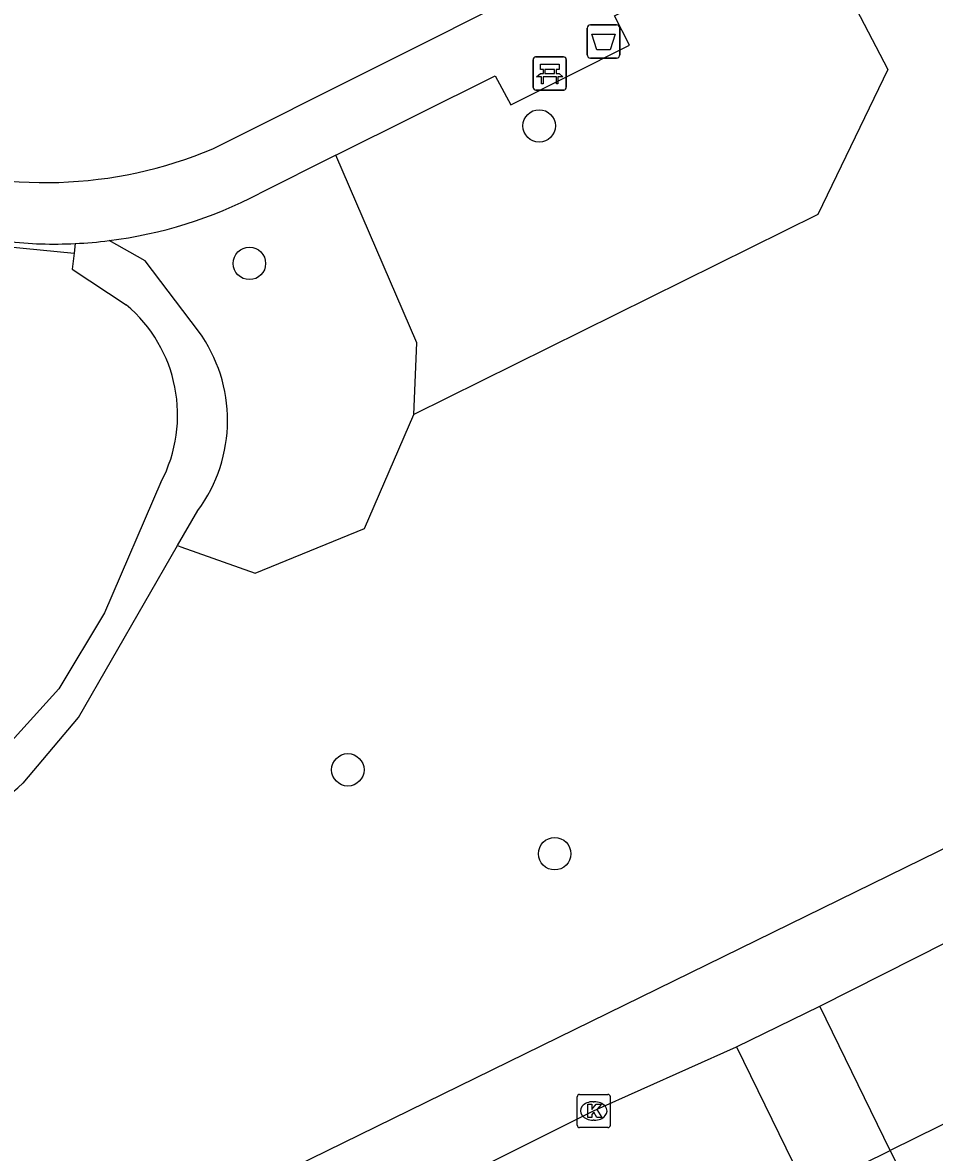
# Model space of a CAD drawing. Extents: x 160457 to 162082, y 388340 to 389736.
# Drawn here: x 161547.86 to 161575.37, y 388484.65 to 388518.72 of the extents above; entities that cross this region are included whole.
import ezdxf

# ---------------------------------------------------------------- set-up
doc = ezdxf.new("R2010")
doc.units = 0
for name, color, linetype in [('IMGEO_Afvalbak', 7, 'Continuous'), ('IMGEO_Bank', 7, 'Continuous'), ('IMGEO_Boom', 7, 'Continuous'), ('IMGEO_Groenvoorziening', 7, 'Continuous'), ('IMGEO_Haag', 7, 'Continuous'), ('IMGEO_Kolk', 7, 'Continuous'), ('IMGEO_Parkeervlak_open', 7, 'Continuous'), ('IMGEO_Rijbaan_lokaal_open', 7, 'Continuous'), ('IMGEO_Voetpad_halfverhard', 7, 'Continuous'), ('IMGEO_Voetpad_open', 7, 'Continuous')]:
    doc.layers.add(name, color=color, linetype=linetype)

msp = doc.modelspace()

# ---------------------------------------------------------------- linework, layer by layer
at = {"layer": 'IMGEO_Afvalbak'}
for p, q in [((161564.889, 388517.757), (161564.889, 388518.557)), ((161564.889, 388518.557), (161564.889, 388517.757)), ((161564.989, 388518.657), (161565.779, 388518.657)), ((161565.779, 388518.657), (161564.989, 388518.657)), ((161565.879, 388518.557), (161565.879, 388517.757)), ((161565.879, 388517.757), (161565.879, 388518.557)), ((161565.779, 388517.657), (161564.989, 388517.657)), ((161564.989, 388517.657), (161565.779, 388517.657))]:
    msp.add_line(p, q, dxfattribs=at)
msp.add_lwpolyline([(161565.032, 388518.371), (161565.736, 388518.371), (161565.587, 388517.901), (161565.181, 388517.901), (161565.032, 388518.371)], dxfattribs=at)
for centre, start, end in [((161564.989, 388518.557), 90, 180), ((161564.989, 388518.557), 90, 180), ((161565.779, 388518.557), 0, 90), ((161565.779, 388518.557), 360, 90), ((161564.989, 388517.757), 180, 270), ((161564.989, 388517.757), 180, 270), ((161565.779, 388517.757), 270, 0), ((161565.779, 388517.757), 270, 0)]:
    msp.add_arc(centre, 0.1, start, end, dxfattribs=at)
at = {"layer": 'IMGEO_Bank'}
for p, q in [((161563.262, 388516.765), (161563.262, 388517.606)), ((161563.262, 388517.606), (161563.262, 388516.765)), ((161563.337, 388517.69), (161564.178, 388517.69)), ((161564.178, 388517.69), (161563.337, 388517.69)), ((161564.262, 388517.615), (161564.262, 388516.774)), ((161564.262, 388516.774), (161564.262, 388517.615)), ((161563.571, 388517.196), (161563.571, 388517.302)), ((161563.615, 388517.302), (161563.615, 388517.196)), ((161563.903, 388517.308), (161563.621, 388517.308)), ((161563.621, 388517.19), (161563.903, 388517.19)), ((161563.909, 388517.196), (161563.909, 388517.302)), ((161563.953, 388517.302), (161563.953, 388517.196)), ((161563.959, 388517.088), (161563.566, 388517.088)), ((161564.187, 388516.69), (161563.346, 388516.69)), ((161563.346, 388516.69), (161564.187, 388516.69))]:
    msp.add_line(p, q, dxfattribs=at)
for points in [[(161563.509, 388517.088), (161563.367, 388517.088), (161563.479, 388517.19), (161563.565, 388517.19)], [(161563.565, 388517.308), (161563.479, 388517.308), (161563.479, 388517.469), (161564.042, 388517.469), (161564.042, 388517.308), (161563.959, 388517.308)], [(161563.959, 388517.19), (161564.042, 388517.19), (161564.154, 388517.088), (161564.015, 388517.088)], [(161563.559, 388517.081), (161563.559, 388516.874), (161563.516, 388516.874), (161563.516, 388517.081)], [(161564.009, 388517.081), (161564.009, 388516.874), (161563.965, 388516.874), (161563.965, 388517.081)]]:
    msp.add_lwpolyline(points, dxfattribs=at)
for centre, radius, start, end in [((161563.34, 388517.612), 0.0779, 92.4484, 184.2845), ((161563.34, 388517.612), 0.0779, 92.4484, 184.2845), ((161564.184, 388517.612), 0.0779, 2.4484, 94.2845), ((161564.184, 388517.612), 0.0779, 2.4484, 94.2845), ((161563.564, 388517.301), 0.00671, 2.8957, 87.1043), ((161563.564, 388517.197), 0.00671, 272.8957, 357.1043), ((161563.621, 388517.301), 0.00671, 92.8957, 177.1043), ((161563.621, 388517.197), 0.00671, 182.8957, 267.1043), ((161563.903, 388517.301), 0.00671, 2.8957, 87.1043), ((161563.903, 388517.197), 0.00671, 272.8957, 357.1043), ((161563.96, 388517.301), 0.00671, 92.8957, 177.1043), ((161563.96, 388517.197), 0.00671, 182.8957, 267.1043), ((161563.509, 388517.081), 0.00671, 2.8957, 87.1043), ((161563.566, 388517.081), 0.00671, 92.8957, 177.1043), ((161563.958, 388517.081), 0.00671, 2.8957, 87.1043), ((161564.015, 388517.081), 0.00671, 92.8957, 177.1043), ((161563.34, 388516.768), 0.0779, 182.4484, 274.2845), ((161563.34, 388516.768), 0.0779, 182.4484, 274.2845), ((161564.184, 388516.768), 0.0779, 272.4484, 4.2845), ((161564.184, 388516.768), 0.0779, 272.4484, 4.2845)]:
    msp.add_arc(centre, radius, start, end, dxfattribs=at)
at = {"layer": 'IMGEO_Boom'}
for centre in [(161563.443, 388515.609), (161554.7, 388511.463), (161557.669, 388496.191), (161563.911, 388493.661)]:
    msp.add_circle(centre, 0.489, dxfattribs=at)
at = {"layer": 'IMGEO_Groenvoorziening'}
for points in [[(161571.579, 388521.879), (161573.962, 388517.31), (161571.855, 388512.941), (161559.66, 388506.909)], [(161559.66, 388506.909), (161559.748, 388509.064), (161557.311, 388514.723)], [(161552.535, 388502.952), (161552.628, 388502.919), (161554.87, 388502.119), (161558.17, 388503.473), (161559.66, 388506.909)]]:
    msp.add_lwpolyline(points, dxfattribs=at)
at = {"layer": 'IMGEO_Haag'}
for points in [[(161553.165, 388509.42), (161551.551, 388511.536), (161550.466, 388512.15)], [(161549.409, 388511.775), (161549.351, 388511.291), (161550.983, 388510.214)], [(161552.032, 388504.868), (161550.324, 388500.921), (161548.952, 388498.638), (161547.229, 388496.729)], [(161552.535, 388502.952), (161553.147, 388504.012)], [(161547.878, 388495.794), (161549.546, 388497.772), (161552.535, 388502.952)]]:
    msp.add_lwpolyline(points, dxfattribs=at)
for centre, radius, start, end in [((161548.196, 388506.891), 4.337, 332.1919, 50.0114), ((161549.468, 388506.728), 4.573, 323.56, 36.0586), ((161542.83, 388501.326), 7.489, 259.2598, 312.3818)]:
    msp.add_arc(centre, radius, start, end, dxfattribs=at)
at = {"layer": 'IMGEO_Kolk'}
for p, q in [((161564.589, 388485.478), (161564.589, 388486.33)), ((161564.664, 388486.404), (161565.516, 388486.404)), ((161565.077, 388486.184), (161565.102, 388486.184)), ((161565.59, 388486.33), (161565.59, 388485.478)), ((161565.1, 388485.624), (161565.075, 388485.624)), ((161565.516, 388485.404), (161564.664, 388485.404))]:
    msp.add_line(p, q, dxfattribs=at)
for points in [[(161564.589, 388485.478), (161564.589, 388486.33)], [(161564.664, 388486.404), (161565.516, 388486.404)], [(161565.59, 388486.33), (161565.59, 388485.478)], [(161564.91, 388486.104), (161565.033, 388486.104), (161565.033, 388485.953), (161565.163, 388486.104), (161565.327, 388486.104), (161565.181, 388485.953), (161565.334, 388485.704), (161565.182, 388485.704), (161565.097, 388485.868), (161565.033, 388485.801), (161565.033, 388485.704), (161564.91, 388485.704), (161564.91, 388486.104)], [(161565.516, 388485.404), (161564.664, 388485.404)]]:
    msp.add_lwpolyline(points, dxfattribs=at)
for centre, start, end in [((161564.666, 388486.328), 91.552, 178.448), ((161564.666, 388486.328), 91.552, 178.448), ((161565.514, 388486.328), 1.552, 88.448), ((161565.514, 388486.328), 1.552, 88.448), ((161564.666, 388485.48), 181.552, 268.448), ((161564.666, 388485.48), 181.552, 268.448), ((161565.514, 388485.48), 271.552, 358.448), ((161565.514, 388485.48), 271.552, 358.448)]:
    msp.add_arc(centre, 0.0765, start, end, dxfattribs=at)
for centre, major_axis, ratio, start_param, end_param in [((161565.076, 388485.904), (-0.387, 0.002), 0.722429, 4.712389, 7.853982), ((161565.101, 388485.904), (-0.39, 0.002), 0.717154, 1.570796, 4.712389)]:
    msp.add_ellipse(centre, major_axis=major_axis, ratio=ratio, start_param=start_param, end_param=end_param, dxfattribs=at)
at = {"layer": 'IMGEO_Parkeervlak_open'}
msp.add_lwpolyline([(161574.037, 388484.714), (161574.822, 388483.105)], dxfattribs=at)
at = {"layer": 'IMGEO_Rijbaan_lokaal_open'}
for points in [[(161571.915, 388489.064), (161584.374, 388495.359), (161586.545, 388496.283)], [(161569.398, 388487.837), (161571.915, 388489.064)], [(161574.037, 388484.714), (161571.915, 388489.064)], [(161548.4, 388477.605), (161550.834, 388478.791), (161565.086, 388485.903), (161569.398, 388487.837)], [(161569.398, 388487.837), (161571.525, 388483.478)], [(161579.249, 388487.28), (161574.037, 388484.714)], [(161571.525, 388483.478), (161574.037, 388484.714)]]:
    msp.add_lwpolyline(points, dxfattribs=at)
at = {"layer": 'IMGEO_Voetpad_halfverhard'}
for points in [[(161553.594, 388514.921), (161572.928, 388524.607)], [(161557.311, 388514.723), (161562.117, 388517.124), (161562.591, 388516.24), (161566.164, 388518.041), (161565.714, 388518.931), (161571.579, 388521.879)], [(161557.311, 388514.723), (161554.988, 388513.562)]]:
    msp.add_lwpolyline(points, dxfattribs=at)
for centre, radius, start, end in [((161548.534, 388526.94), 13.04, 250.7967, 292.8302), ((161548.817, 388525.377), 13.329, 277.1047, 297.5773), ((161548.826, 388525.223), 13.175, 272.6834, 277.1497)]:
    msp.add_arc(centre, radius, start, end, dxfattribs=at)
at = {"layer": 'IMGEO_Voetpad_open'}
for points in [[(161549.443, 388512.062), (161549.409, 388511.775)], [(161532.207, 388502.768), (161532.203, 388502.797), (161532.832, 388505.269), (161534.34, 388507.309), (161536.545, 388508.592), (161538.673, 388508.989), (161538.075, 388510.18), (161539.542, 388510.92), (161540.146, 388509.69), (161540.567, 388508.831), (161542.961, 388509.559), (161544.951, 388511.142), (161547.361, 388511.972), (161549.409, 388511.775)], [(161584.451, 388498.121), (161548.058, 388480.301)]]:
    msp.add_lwpolyline(points, dxfattribs=at)
msp.add_arc((161548.82, 388525.526), 13.479, 263.8572, 272.6479, dxfattribs=at)

doc.saveas('drawing.dxf')
